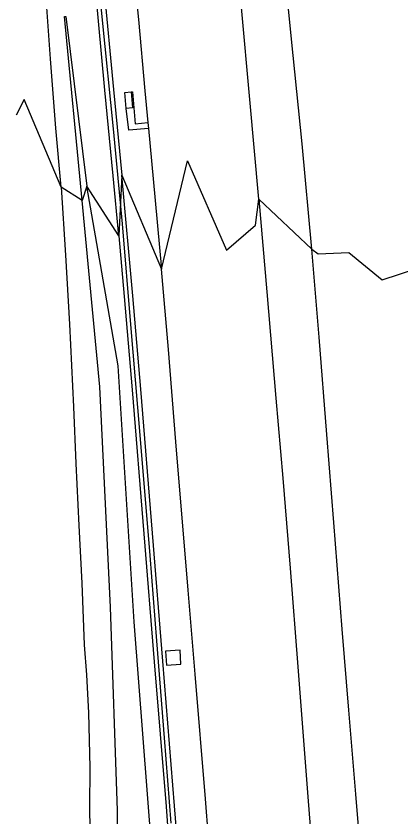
# Model space of a CAD drawing. Extents: x 157692 to 159670, y 381454 to 383289.
# Drawn here: x 157774.6 to 157819.7, y 382186.1 to 382279.8 of the extents above; entities that cross this region are included whole.
import ezdxf

# ---------------------------------------------------------------- set-up
doc = ezdxf.new("R2010")
doc.units = 0
for name, color, linetype in [('IMGEO_Berm_groen', 7, 'Continuous'), ('IMGEO_Geluidsscherm', 7, 'Continuous'), ('IMGEO_Muur', 7, 'Continuous'), ('IMGEO_Rijbaan_autosnelweg', 7, 'Continuous'), ('IMGEO_Rijbaan_autoweg', 7, 'Continuous'), ('IMGEO_Terreindeel_open', 7, 'Continuous')]:
    doc.layers.add(name, color=color, linetype=linetype)

msp = doc.modelspace()

# ---------------------------------------------------------------- linework, layer by layer
at = {"layer": 'IMGEO_Berm_groen'}
for points in [[(157782.342, 382258.245), (157780.274, 382279.772), (157780.447, 382279.789), (157782.912, 382259.939)], [(157787.522, 382269.012), (157787.356, 382270.9), (157788.101, 382270.966)], [(157788.101, 382270.966), (157788.235, 382270.97), (157788.578, 382267.238), (157790.049, 382267.361)], [(157790.112, 382266.672), (157787.808, 382266.47), (157787.522, 382269.012)], [(157786.993, 382261.209), (157791.633, 382250.213)], [(157782.342, 382258.245), (157779.881, 382259.802)], [(157782.912, 382259.939), (157782.342, 382258.245)], [(157791.018, 382175.616), (157788.455, 382208.909), (157786.569, 382238.878), (157782.912, 382259.939)], [(157786.641, 382254.093), (157782.912, 382259.939)], [(157786.428, 382173.037), (157786.506, 382186.813), (157785.674, 382210.623), (157784.437, 382236.426), (157782.342, 382258.245)], [(157803.033, 382258.395), (157809.231, 382252.545)], [(157793.919, 382203.95), (157793.817, 382205.596), (157792.115, 382205.49), (157792.216, 382203.844), (157793.919, 382203.95)]]:
    msp.add_lwpolyline(points, dxfattribs=at)
at = {"layer": 'IMGEO_Geluidsscherm'}
for points in [[(157787.088, 382255.504), (157786.036, 382266.64), (157784.753, 382279.354), (157783.531, 382291.716), (157782.404, 382301.112), (157780.738, 382313.294)], [(157792.763, 382185.327), (157792.002, 382195.328), (157791.083, 382206.702), (157790.323, 382216.682), (157789.156, 382230.761), (157788.07, 382243.716), (157787.088, 382255.504)]]:
    msp.add_lwpolyline(points, dxfattribs=at)
at = {"layer": 'IMGEO_Muur'}
for points in [[(157786.641, 382254.093), (157785.997, 382261.115), (157785.025, 382271.146), (157783.908, 382283.113), (157783.032, 382291.734), (157781.642, 382302.97), (157780.542, 382309.909), (157780.405, 382313.282)], [(157781.004, 382313.383), (157782.632, 382303.11), (157784.026, 382291.846), (157784.903, 382283.21), (157786.02, 382271.241), (157786.993, 382261.209)], [(157786.993, 382261.209), (157786.641, 382254.093)], [(157795.378, 382159.584), (157794.663, 382168.981), (157793.508, 382183.045), (157793.176, 382187.377), (157791.795, 382204.312), (157790.581, 382219.288), (157789.224, 382236.161), (157788.288, 382247.074), (157786.993, 382261.209)], [(157786.641, 382254.093), (157787.292, 382246.985), (157788.227, 382236.079), (157789.584, 382219.208), (157790.798, 382204.231), (157792.18, 382187.296), (157793.019, 382175.767)]]:
    msp.add_lwpolyline(points, dxfattribs=at)
at = {"layer": 'IMGEO_Rijbaan_autosnelweg'}
for points in [[(157782.036, 382313.559), (157782.411, 382310.55), (157782.636, 382309.284), (157782.798, 382308.403), (157783.202, 382307.017), (157785.01, 382301.084), (157787.463, 382293.031), (157787.731, 382291.767), (157788.017, 382288.538), (157788.946, 382279.443), (157789.707, 382271.07), (157790.049, 382267.361)], [(157803.033, 382258.395), (157801.982, 382270.068), (157801.022, 382280.827), (157800.416, 382287.097), (157800.381, 382287.77), (157800.349, 382288.357), (157800.326, 382290.954), (157800.847, 382290.881), (157801.072, 382293.406), (157800.872, 382297.702)], [(157809.231, 382252.545), (157808.103, 382264.86), (157807.064, 382275.213), (157806.087, 382284.966), (157805.659, 382288.159), (157805.332, 382289.175), (157805.141, 382289.797), (157804.798, 382290.841), (157804.173, 382292.617), (157803.975, 382293.626), (157803.677, 382296.633)], [(157790.049, 382267.361), (157790.112, 382266.672)], [(157790.112, 382266.672), (157790.654, 382260.798), (157791.633, 382250.213)], [(157791.633, 382250.213), (157794.695, 382262.871), (157799.273, 382252.442), (157802.643, 382255.336), (157803.033, 382258.395)], [(157803.033, 382258.395), (157803.998, 382247.535), (157805.033, 382235.086), (157805.86, 382225.726), (157806.708, 382215.177), (157807.594, 382203.638), (157808.796, 382188.43), (157809.668, 382177.034)], [(157809.231, 382252.545), (157809.991, 382251.988), (157813.584, 382252.14), (157817.469, 382248.968), (157821.541, 382250.28)], [(157814.738, 382184.479), (157814.389, 382188.718), (157813.578, 382198.581), (157812.788, 382208.043), (157811.808, 382220.538), (157811.001, 382230.86), (157810.124, 382242.227), (157809.231, 382252.545)], [(157799.001, 382159.889), (157798.708, 382163.592), (157797.492, 382179.144), (157796.787, 382188.174), (157795.576, 382202.774), (157794.752, 382212.607), (157793.341, 382229.975), (157792.463, 382240.81), (157791.633, 382250.213)]]:
    msp.add_lwpolyline(points, dxfattribs=at)
at = {"layer": 'IMGEO_Rijbaan_autoweg'}
for points in [[(157779.881, 382259.802), (157779.256, 382266.702), (157778.666, 382274.825), (157778.085, 382282.518), (157777.594, 382289.857), (157776.738, 382300.033), (157776.104, 382308.441), (157776.143, 382312.577), (157776.249, 382315.167), (157776.357, 382316.924), (157776.344, 382317.972), (157776.247, 382319.867)], [(157779.881, 382259.802), (157775.556, 382270.074), (157774.609, 382268.231)], [(157779.881, 382259.802), (157780.405, 382251.833), (157780.863, 382243.76), (157781.348, 382234.081), (157781.63, 382227.435), (157781.957, 382220.203), (157782.302, 382213.445), (157782.585, 382206.224), (157782.858, 382202.707), (157783.11, 382198.241), (157783.247, 382191.874), (157783.195, 382187.192), (157783.38, 382177.121), (157783.433, 382166.085), (157783.56, 382159.772)]]:
    msp.add_lwpolyline(points, dxfattribs=at)
at = {"layer": 'IMGEO_Terreindeel_open'}
msp.add_lwpolyline([(157788.101, 382270.966), (157788.267, 382269.077), (157787.522, 382269.012)], dxfattribs=at)

doc.saveas('drawing.dxf')
